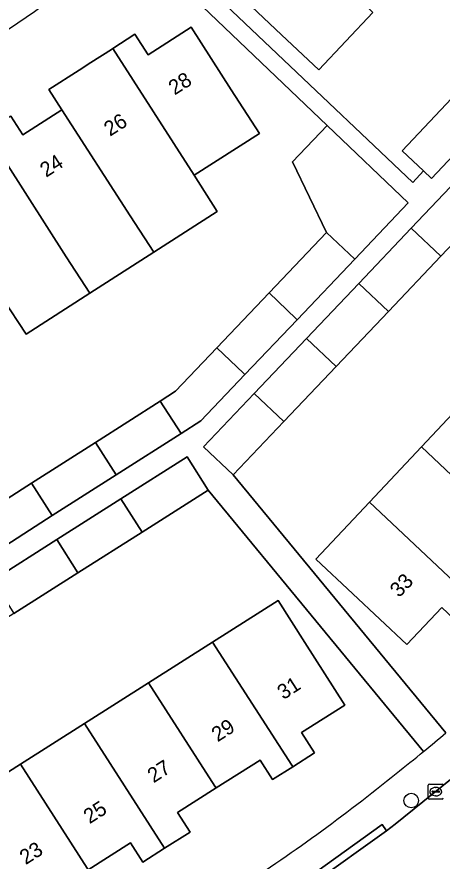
# Model space of a CAD drawing. Extents: x 158472 to 159562, y 388525 to 389606.
# Drawn here: x 159262.3 to 159290.9, y 389255.3 to 389312 of the extents above; entities that cross this region are included whole.
import ezdxf

# ---------------------------------------------------------------- set-up
doc = ezdxf.new("R2010")
doc.units = 0
for name, color, linetype in [('IMGEO_Boom', 7, 'Continuous'), ('IMGEO_Erf', 7, 'Continuous'), ('IMGEO_Kolk', 7, 'Continuous'), ('IMGEO_Pand', 7, 'Continuous'), ('IMGEO_Pand_nummerreeks', 7, 'Continuous'), ('IMGEO_Rijbaan_lokaal_open', 7, 'Continuous'), ('IMGEO_Voetpad_open', 7, 'Continuous')]:
    doc.layers.add(name, color=color, linetype=linetype)

msp = doc.modelspace()

# ---------------------------------------------------------------- linework, layer by layer
at = {"layer": 'IMGEO_Boom'}
msp.add_circle((159288.8, 389259.343), 0.489, dxfattribs=at)
at = {"layer": 'IMGEO_Erf'}
for points in [[(159270.665, 389318.221), (159288.898, 389300.9), (159289.631, 389301.684), (159288.183, 389303.038), (159291.879, 389306.956), (159295.379, 389310.668), (159298.888, 389314.388)], [(159279.244, 389293.472), (159283.107, 389297.535), (159280.827, 389302.296), (159283.143, 389304.729), (159269.833, 389317.463)], [(159286.216, 389312.324), (159282.584, 389308.48), (159280.09, 389310.837), (159276.455, 389314.27)], [(159261.878, 389305.365), (159262.682, 389304.111), (159265.304, 389305.793), (159264.443, 389307.157), (159266.469, 389308.457), (159267.262, 389308.966), (159268.64, 389309.85), (159268.735, 389309.911), (159270.222, 389310.865), (159271.105, 389309.488), (159274.005, 389311.348), (159276.704, 389307.14), (159278.592, 389304.197), (159274.211, 389301.387), (159275.746, 389298.952), (159271.493, 389296.224), (159267.196, 389293.467), (159262.905, 389290.715), (159261.333, 389293.126)], [(159298.748, 389304.32), (159296.765, 389306.202), (159295.921, 389305.314), (159297.905, 389303.431), (159294.312, 389299.647), (159290.791, 389295.939), (159287.275, 389292.235), (159283.755, 389288.528), (159280.24, 389284.826), (159276.831, 389281.236), (159291.135, 389263.891)], [(159216.52, 389280.579), (159210.768, 389274.459), (159224.593, 389252.917), (159225.768, 389253.665), (159224.377, 389255.844), (159228.592, 389258.535), (159228.862, 389258.708), (159233.152, 389261.447), (159237.463, 389264.199), (159241.809, 389266.974), (159246.075, 389269.698), (159250.377, 389272.445), (159254.672, 389275.187), (159258.973, 389277.933), (159263.269, 389280.676), (159267.571, 389283.423), (159271.925, 389286.203), (159272.963, 389286.866), (159275.737, 389289.783), (159279.244, 389293.472)], [(159292.037, 389271.211), (159290.854, 389272.324), (159288.507, 389269.829), (159284.864, 389273.254), (159282.388, 389275.583), (159285.986, 389279.409), (159289.483, 389283.128), (159292.98, 389286.847)], [(159289.636, 389262.641), (159275.147, 389280.212), (159270.704, 389277.394), (159266.398, 389274.663), (159262.095, 389271.934), (159257.793, 389269.205), (159253.489, 389266.476), (159249.184, 389263.745), (159244.882, 389261.018), (159240.577, 389258.287), (159236.255, 389255.546), (159235.09, 389254.807), (159231.745, 389252.686), (159230.328, 389254.921), (159229.449, 389254.364), (159230.867, 389252.129), (159232.225, 389250), (159243.293, 389232.646), (159243.342, 389232.57), (159243.732, 389231.958), (159271.795, 389250), (159276.877, 389253.267)], [(159258.232, 389259.065), (159262.536, 389261.799), (159266.839, 389264.533), (159271.143, 389267.268), (159275.447, 389270.003), (159279.853, 389272.802), (159281.65, 389269.974), (159284.331, 389265.753), (159281.434, 389263.913), (159282.302, 389262.547), (159280.831, 389261.612), (159279.476, 389260.752), (159278.637, 389262.073), (159275.681, 389260.195), (159273.087, 389258.546), (159273.928, 389257.223), (159272.22, 389256.138), (159270.755, 389255.207), (159269.93, 389256.505), (159267.084, 389254.697)]]:
    msp.add_lwpolyline(points, dxfattribs=at)
for centre, radius, start, end in [((159224.509, 389368.001), 67.884, 302.73085, 311.88666), ((159214.667, 389355.02), 118.971, 307.92494, 309.06082), ((159212.855, 389353.124), 118.618, 302.66536, 309.17807)]:
    msp.add_arc(centre, radius, start, end, dxfattribs=at)
at = {"layer": 'IMGEO_Kolk'}
for p, q in [((159290.025, 389260.445), (159290.877, 389260.445)), ((159289.95, 389259.519), (159289.95, 389260.371)), ((159290.209, 389259.939), (159290.209, 389259.951)), ((159290.647, 389259.902), (159290.249, 389259.902)), ((159290.252, 389259.988), (159290.65, 389259.988)), ((159290.438, 389260.225), (159290.463, 389260.225)), ((159290.693, 389259.951), (159290.693, 389259.939)), ((159290.877, 389259.445), (159290.025, 389259.445)), ((159290.461, 389259.665), (159290.436, 389259.665))]:
    msp.add_line(p, q, dxfattribs=at)
for points in [[(159290.025, 389260.445), (159290.877, 389260.445)], [(159289.95, 389259.519), (159289.95, 389260.371)], [(159290.877, 389259.445), (159290.025, 389259.445)]]:
    msp.add_lwpolyline(points, dxfattribs=at)
for centre, radius, start, end in [((159290.027, 389260.369), 0.0765, 91.552, 178.448), ((159290.027, 389260.369), 0.0765, 91.552, 178.448), ((159290.875, 389260.369), 0.0765, 1.552, 88.448), ((159290.875, 389260.369), 0.0765, 1.552, 88.448), ((159290.249, 389259.948), 0.0403, 85.8775, 175.7526), ((159290.246, 389259.938), 0.0366, 178.938, 274.7102), ((159290.65, 389259.945), 0.043, 264.8664, 352.4533), ((159290.654, 389259.95), 0.0386, 1.7309, 96.639), ((159290.027, 389259.521), 0.0765, 181.552, 268.448), ((159290.027, 389259.521), 0.0765, 181.552, 268.448), ((159290.875, 389259.521), 0.0765, 271.552, 358.448), ((159290.875, 389259.521), 0.0765, 271.552, 358.448)]:
    msp.add_arc(centre, radius, start, end, dxfattribs=at)
for centre, major_axis, ratio, start_param, end_param in [((159290.437, 389259.945), (-0.387, 0.002), 0.722429, 4.712389, 7.853982), ((159290.462, 389259.945), (-0.39, 0.002), 0.717154, 1.570796, 4.712389)]:
    msp.add_ellipse(centre, major_axis=major_axis, ratio=ratio, start_param=start_param, end_param=end_param, dxfattribs=at)
at = {"layer": 'IMGEO_Pand'}
for points in [[(159278.872, 389319.285), (159277.647, 389317.989), (159275.228, 389315.429), (159276.455, 389314.27), (159280.09, 389310.837), (159282.584, 389308.48), (159286.216, 389312.324), (159286.142, 389312.394)], [(159268.735, 389309.911), (159274.211, 389301.387), (159278.592, 389304.197), (159276.704, 389307.14), (159274.005, 389311.348), (159271.105, 389309.488), (159270.222, 389310.865)], [(159268.735, 389309.911), (159268.64, 389309.85), (159267.262, 389308.966), (159266.469, 389308.457), (159264.443, 389307.157), (159265.304, 389305.793), (159269.908, 389298.65), (159271.493, 389296.224), (159275.746, 389298.952), (159274.211, 389301.387)], [(159293.85, 389305.088), (159291.879, 389306.956), (159288.183, 389303.038), (159289.631, 389301.684), (159290.169, 389301.181)], [(159260.217, 389304.299), (159265.612, 389295.9), (159267.196, 389293.467), (159271.493, 389296.224), (159269.908, 389298.65), (159265.304, 389305.793), (159262.682, 389304.111), (159261.878, 389305.365)], [(159283.143, 389304.729), (159280.827, 389302.296), (159283.107, 389297.535), (159285.001, 389295.74), (159288.606, 389299.527)], [(159256.743, 389300.265), (159261.333, 389293.126), (159262.905, 389290.715), (159267.196, 389293.467), (159265.612, 389295.9), (159260.217, 389304.299), (159258.83, 389303.409), (159259.65, 389302.13)], [(159294.312, 389299.647), (159292.324, 389301.528), (159288.801, 389297.82), (159290.791, 389295.939)], [(159279.244, 389293.472), (159281.033, 389291.766), (159281.13, 389291.674), (159285.001, 389295.74), (159283.107, 389297.535)], [(159287.275, 389292.235), (159290.791, 389295.939), (159288.801, 389297.82), (159285.282, 389294.117)], [(159287.275, 389292.235), (159285.282, 389294.117), (159281.76, 389290.409), (159283.755, 389288.528)], [(159277.62, 389287.987), (159281.13, 389291.674), (159281.033, 389291.766), (159279.244, 389293.472), (159275.737, 389289.783), (159277.52, 389288.083)], [(159283.755, 389288.528), (159281.76, 389290.409), (159278.243, 389286.708), (159280.24, 389284.826)], [(159277.62, 389287.987), (159277.52, 389288.083), (159275.737, 389289.783), (159272.963, 389286.866), (159271.925, 389286.203), (159273.336, 389284.036), (159274.667, 389284.886)], [(159280.24, 389284.826), (159278.243, 389286.708), (159274.84, 389283.126), (159276.831, 389281.236)], [(159300.299, 389279.935), (159300.214, 389280.015), (159292.98, 389286.847), (159289.483, 389283.128), (159295.546, 389277.412), (159295.621, 389277.341), (159297.872, 389279.734), (159299.059, 389278.617)], [(159268.97, 389281.248), (159273.336, 389284.036), (159271.925, 389286.203), (159267.571, 389283.423)], [(159263.269, 389280.676), (159264.666, 389278.501), (159268.97, 389281.248), (159267.571, 389283.423)], [(159293.28, 389272.533), (159294.541, 389273.874), (159293.384, 389274.962), (159295.621, 389277.341), (159295.546, 389277.412), (159289.483, 389283.128), (159285.986, 389279.409), (159293.201, 389272.608)], [(159270.704, 389277.394), (159275.147, 389280.212), (159273.729, 389282.447), (159269.275, 389279.622)], [(159263.269, 389280.676), (159258.973, 389277.933), (159260.371, 389275.758), (159264.666, 389278.501)], [(159270.704, 389277.394), (159269.275, 389279.622), (159264.969, 389276.891), (159266.398, 389274.663)], [(159293.28, 389272.533), (159293.201, 389272.608), (159285.986, 389279.409), (159282.388, 389275.583), (159284.864, 389273.254), (159288.507, 389269.829), (159290.854, 389272.324), (159292.037, 389271.211)], [(159262.095, 389271.934), (159266.398, 389274.663), (159264.969, 389276.891), (159260.667, 389274.163)], [(159280.831, 389261.612), (159282.302, 389262.547), (159281.434, 389263.913), (159284.331, 389265.753), (159281.65, 389269.974), (159279.853, 389272.802), (159275.447, 389270.003), (159280.765, 389261.715)], [(159275.681, 389260.195), (159278.637, 389262.073), (159279.476, 389260.752), (159280.831, 389261.612), (159280.765, 389261.715), (159275.447, 389270.003), (159271.143, 389267.268), (159275.606, 389260.312)], [(159266.839, 389264.533), (159272.22, 389256.138), (159273.928, 389257.223), (159273.087, 389258.546), (159275.681, 389260.195), (159275.606, 389260.312), (159271.143, 389267.268)], [(159266.839, 389264.533), (159262.536, 389261.799), (159267.012, 389254.81), (159267.084, 389254.697), (159269.93, 389256.505), (159270.755, 389255.207), (159272.22, 389256.138)], [(159267.084, 389254.697), (159267.012, 389254.81), (159262.536, 389261.799), (159258.232, 389259.065), (159263.618, 389250.65), (159265.166, 389251.634), (159264.331, 389252.948)]]:
    msp.add_lwpolyline(points, close=True, dxfattribs=at)
at = {"layer": 'IMGEO_Rijbaan_lokaal_open'}
msp.add_lwpolyline([(159257.176, 389232.001), (159270.595, 389240.573), (159282.219, 389248.031), (159284.982, 389250), (159290.429, 389253.881), (159291.173, 389254.479), (159294.582, 389257.219), (159291.442, 389260.771), (159287.729, 389257.764), (159287.128, 389257.319), (159282.185, 389253.769), (159278.971, 389251.562), (159276.556, 389250), (159273.91, 389248.288), (159270.122, 389245.838), (159268.963, 389245.088), (159265.001, 389242.536), (159261.611, 389240.352)], dxfattribs=at)
at = {"layer": 'IMGEO_Voetpad_open'}
for points in [[(159291.135, 389263.891), (159276.831, 389281.236), (159274.84, 389283.126), (159278.243, 389286.708), (159281.76, 389290.409), (159285.282, 389294.117), (159288.801, 389297.82), (159292.324, 389301.528), (159295.921, 389305.314), (159296.765, 389306.202), (159298.748, 389304.32), (159315.348, 389288.566), (159316.291, 389289.564), (159297.558, 389307.212), (159298.21, 389307.904), (159302.01, 389311.92), (159305.526, 389315.635), (159309.019, 389319.327), (159312.517, 389323.024), (159316.014, 389326.719), (159319.511, 389330.415), (159323.01, 389334.113), (159326.678, 389337.989), (159328.748, 389336.03)], [(159300.855, 389312.524), (159297.347, 389308.8), (159293.85, 389305.088), (159290.169, 389301.181), (159289.631, 389301.684), (159288.898, 389300.9), (159270.665, 389318.221)], [(159269.833, 389317.463), (159283.143, 389304.729), (159288.606, 389299.527), (159285.001, 389295.74), (159281.13, 389291.674), (159277.62, 389287.987), (159274.667, 389284.886), (159273.336, 389284.036), (159268.97, 389281.248), (159264.666, 389278.501), (159260.371, 389275.758)], [(159264.969, 389276.891), (159269.275, 389279.622), (159273.729, 389282.447), (159275.147, 389280.212), (159289.636, 389262.641)], [(159260.667, 389274.163), (159264.969, 389276.891)], [(159281.896, 389254.176), (159286.839, 389257.726), (159287.128, 389257.319), (159287.729, 389257.764), (159291.442, 389260.771)]]:
    msp.add_lwpolyline(points, dxfattribs=at)
msp.add_lwpolyline([(159287.128, 389257.319), (159286.839, 389257.726), (159281.896, 389254.176), (159282.185, 389253.769)], close=True, dxfattribs=at)
for centre, radius, start, end in [((159224.509, 389368.001), 67.884, 302.73085, 311.88666), ((159232.993, 389332.091), 89.62, 309.20044, 310.44829), ((159232.993, 389332.091), 89.62, 309.20044, 310.44829), ((159214.667, 389355.02), 118.971, 307.92494, 309.06082), ((159212.855, 389353.124), 118.618, 302.66536, 309.17807)]:
    msp.add_arc(centre, radius, start, end, dxfattribs=at)

# ---------------------------------------------------------------- texts
at = {"layer": 'IMGEO_Pand_nummerreeks'}
for s, rotation, p in [('28', 32.5561, (159272.89, 389306.744)), ('26', 32.5561, (159268.55, 389303.973)), ('24', 32.8488, (159264.255, 389301.211)), ('33', 46.5532, (159287.991, 389272.948)), ('31', 32.725, (159280.207, 389266.097)), ('29', 32.725, (159275.787, 389263.257)), ('27', 32.5977, (159271.478, 389260.498)), ('25', 32.5977, (159267.179, 389257.75)), ('23', 32.6182, (159262.882, 389255))]:
    msp.add_text(s, height=1, rotation=rotation, dxfattribs=at).set_placement(p)

doc.saveas('drawing.dxf')
